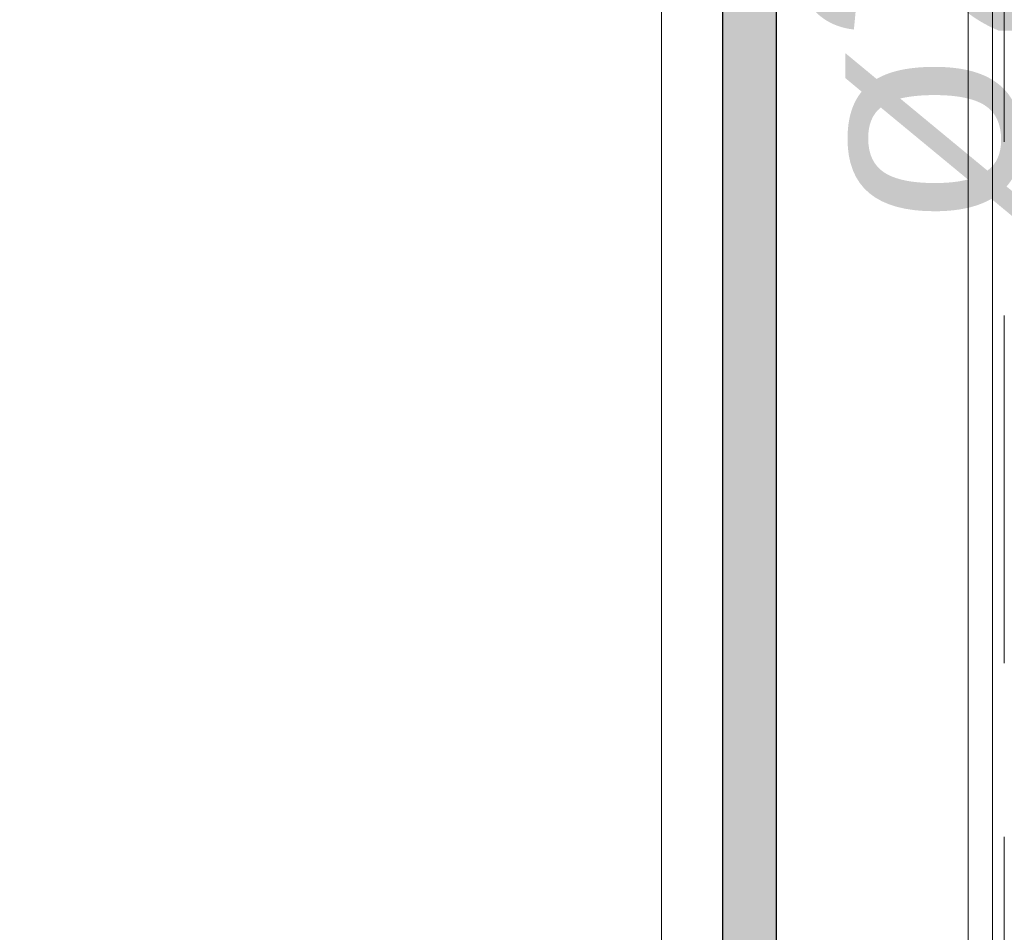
# Model space of a CAD drawing. Header units: millimetres. Extents: x 567 to 934, y -1 to 364.
# Tile 609 of 656: x 748.204 to 749.104, y 102.16 to 102.994. Entities that reach past the tile are written whole.
import ezdxf

# ---------------------------------------------------------------- set-up
doc = ezdxf.new("R2010")
doc.units = ezdxf.units.MM
doc.header["$MEASUREMENT"] = 0
doc.linetypes.add('HIDDEN2', pattern=[0.47625, 0.3175, -0.15875])
doc.linetypes.add('NULL', pattern=[0])
for name, color, linetype, lineweight in [('A-ANNO-SYMB', 7, 'Continuous', 9), ('A-WALL', 7, 'Continuous', 25), ('AF-Condutos', 140, 'Continuous', 25), ('AF-Textos conduto', 7, 'Continuous', 9), ('DI-Detalhes', 1, 'HIDDEN2', 9)]:
    doc.layers.add(name, color=color, linetype=linetype, lineweight=lineweight)
doc.styles.add('Arial', font='arial.ttf')

msp = doc.modelspace()

# ---------------------------------------------------------------- hatches: boundary and pattern name
at = {"layer": 'AF-Condutos', "linetype": 'Continuous'}
msp.add_hatch(color=151, dxfattribs=at).paths.add_polyline_path([(748.89599, 104.36733), (748.84654, 104.36733), (748.84654, 101.96878), (748.89599, 101.96878)])

# ---------------------------------------------------------------- linework, layer by layer
at = {"layer": 'A-ANNO-SYMB', "color": 8, "linetype": 'Continuous', "lineweight": 5}
msp.add_line((749.0934, 101.85273), (749.0934, 104.97073), dxfattribs=at)
at = {"layer": 'A-WALL', "color": 8, "lineweight": 5}
for p, q in [((748.79099, 105.11065), (748.79099, 101.70378)), ((749.07099, 101.42378), (749.07099, 104.76267))]:
    msp.add_line(p, q, dxfattribs=at)
at = {"layer": 'AF-Condutos'}
for p, q in [((748.84654, 104.36733), (748.84654, 101.96878)), ((748.89599, 101.96878), (748.89599, 104.36733))]:
    msp.add_line(p, q, dxfattribs=at)
at = {"layer": 'DI-Detalhes'}
msp.add_lwpolyline([(746.51157, 105.58128), (749.10413, 105.58128), (749.10413, 101.36287), (746.51157, 101.36287), (746.51157, 105.58128)], dxfattribs=at)

# ---------------------------------------------------------------- texts
at = {"layer": 'AF-Textos conduto', "linetype": 'NULL', "insert": (749.12268, 102.79925), "char_height": 0.2, "width": 0.9628049, "attachment_point": 7, "rotation": 90.00021, "line_spacing_factor": 0.6, "style": 'Arial'}
msp.add_mtext('ø25', dxfattribs=at)

doc.saveas('drawing.dxf')
